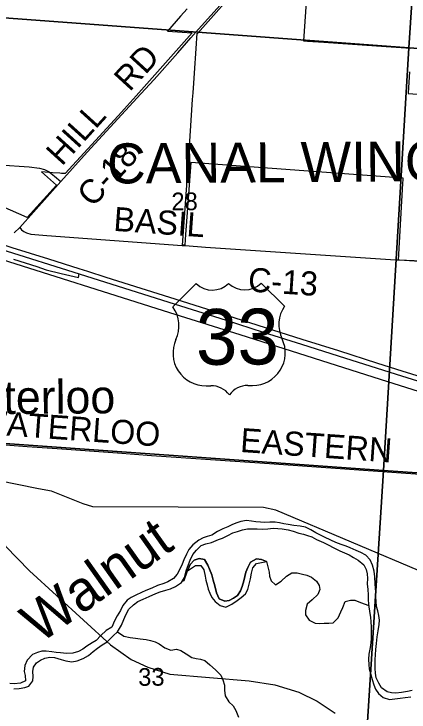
# Model space of a CAD drawing. Extents: x 114843 to 284848, y 317643 to 566895.
# Drawn here: x 268046 to 272976, y 338001 to 346716 of the extents above; entities that cross this region are included whole.
import ezdxf

# ---------------------------------------------------------------- set-up
doc = ezdxf.new("R2010")
doc.units = 0
for name, color, linetype in [('GM_X_Corporation', 7, 'Continuous'), ('GM_X_Corporation_Text', 7, 'Continuous'), ('GM_X_County_Road', 7, 'Continuous'), ('GM_X_County_Road_Text', 7, 'Continuous'), ('GM_X_Interchange_Ramps', 7, 'Continuous'), ('GM_X_Minor_River', 7, 'Continuous'), ('GM_X_Minor_River_Text', 7, 'Continuous'), ('GM_X_Rail_Line', 7, 'Continuous'), ('GM_X_Section', 7, 'Continuous'), ('GM_X_Section_Text', 7, 'Continuous'), ('GM_X_Township_Road', 7, 'Continuous'), ('GM_X_Township_Road_Text', 7, 'Continuous'), ('GM_X_Unincorporated_Text', 7, 'Continuous'), ('GM_X_US_Location', 7, 'Continuous'), ('GM_X_US_Route', 7, 'Continuous'), ('GM_X_US_Shield', 7, 'Continuous')]:
    doc.layers.add(name, color=color, linetype=linetype)

msp = doc.modelspace()

# ---------------------------------------------------------------- linework, layer by layer
at = {"layer": 'GM_X_Corporation'}
for points in [[(273170.2, 343622.5), (272857.4, 343643.4), (272844.4, 343644.3), (272900.2, 344597.9), (272903.4, 344651.1), (272904.3, 344667.1), (270254.8, 344863.6), (270194.5, 344069.1), (270187.3, 343963.4), (270178, 343828.7), (270147.5, 343830.9), (270224.1, 344865.8), (270275.3, 345647), (270280.9, 345729.5), (270289.3, 345853.8), (270297.8, 345978.1), (270317.7, 346283.7), (270330.1, 346474.7), (270338, 346474.1), (271064.8, 347296.7)], [(271709.1, 347109.1), (271661, 346378.6), (271710.5, 346375.9), (271910.7, 346362.2), (272571.9, 346316.8), (272998, 346287.6)], [(270208.8, 346782), (270125.2, 346687), (269960, 346499.3), (270270.3, 346479), (269571.6, 345692.3), (269344.5, 345444.3), (268684.7, 344723.2), (268637.8, 344726.4), (268618.7, 344727.7), (268526.5, 344734.1), (268390.4, 344743.5), (268576.3, 344578.2), (268210.2, 344173.3), (267900.4, 344311)], [(272981.4, 345994.5), (272966.6, 345731.3), (272966, 345721.1), (273310.7, 345697.1)]]:
    msp.add_lwpolyline(points, dxfattribs=at)
at = {"layer": 'GM_X_County_Road'}
for p, q in [((268117.3, 344050.2), (268631.7, 344623.4)), ((268050.6, 343982), (268117.3, 344050.2)), ((270150.1, 343826.3), (270181.4, 343823.7))]:
    msp.add_line(p, q, dxfattribs=at)
for points in [[(268631.7, 344623.4), (268960.2, 344992.6), (269629, 345717), (269796.9, 345897.4), (270090.3, 346229.9), (270251.7, 346416.2), (270350.3, 346526.5), (270962.7, 347213), (271046, 347308.9)], [(268117.3, 344050.2), (268139, 344023), (268167.8, 343999.4), (268201.3, 343982.9), (268257, 343966.6), (268455.1, 343949.9), (270144.9, 343826.7), (270150.1, 343826.3)], [(270181.4, 343823.7), (270436.8, 343802.7), (272806, 343647.9), (272842.2, 343646.4), (272847.4, 343646.2)], [(272847.4, 343646.2), (273040.9, 343638.5), (273167.4, 343629.4), (273463.9, 343608), (273838.9, 343580.9), (273901.8, 343576.3), (275196.2, 343486.4)]]:
    msp.add_lwpolyline(points, dxfattribs=at)
at = {"layer": 'GM_X_Interchange_Ramps'}
msp.add_lwpolyline([(268041.1, 343656.5), (268332.2, 343561.3), (268449, 343521.9), (268633.6, 343474.5), (268850, 343425.3), (268860.7, 343470.3)], dxfattribs=at)
at = {"layer": 'GM_X_Minor_River'}
for points in [[(275054.7, 338688.1), (274759.2, 338948.6), (274434.8, 339173.8), (274146, 339322.8), (271314.9, 340522.6), (271161.4, 340555.2), (269028.3, 340563.9), (268908.7, 340600.4), (268516.2, 340757.7), (268350.7, 340786.3), (267347.7, 340989.6), (267116.6, 341102.4), (266746.6, 341397.8)], [(272562, 339436), (272560.2, 339496), (272558.4, 339546), (272554.6, 339602.1), (272551, 339690.2), (272541.3, 339760.2), (272521.6, 339836.4), (272489.9, 339902.5), (272438.3, 339960.7), (272372.5, 339992.9), (272316.8, 340019.1), (272243.1, 340051.4), (272191.2, 340069.6), (272129.5, 340091.8), (272061.7, 340118), (271998, 340146.2), (271922.3, 340184.5), (271870.5, 340208.7), (271812.8, 340238.9), (271749, 340275.1), (271683.3, 340307.3), (271615.5, 340319.6), (271537.7, 340329.8), (271465.9, 340342), (271412.1, 340350.2), (271358.3, 340364.4), (271304.4, 340372.6), (271238.6, 340370.8), (271176.7, 340369), (271122.8, 340373.2), (271063, 340377.3), (271009.1, 340383.5), (270947.3, 340391.7), (270875.4, 340379.9), (270825.5, 340364.1), (270771.5, 340342.3), (270715.5, 340314.4), (270653.6, 340288.6), (270587.6, 340252.8), (270513.6, 340211), (270457.6, 340193.2), (270407.7, 340177.3), (270351.7, 340147.5), (270279.6, 340089.7), (270229.5, 340031.8), (270197.4, 339973.8), (270165.2, 339899.9), (270143, 339847.9), (270118.9, 339794), (270080.7, 339720.1), (270036.6, 339668.1), (269966.6, 339628.3), (269916.6, 339606.5), (269838.7, 339578.7), (269766.7, 339548.9), (269692.8, 339517.2), (269638.8, 339493.3), (269566.9, 339459.5), (269508.9, 339431.7), (269456.9, 339397.8), (269402.7, 339329.9), (269374.5, 339268), (269334.4, 339200.1), (269302.2, 339138.1), (269266, 339060.2), (269198, 339020.4), (269129.9, 338956.6), (269073.8, 338892.7), (269023.8, 338864.8), (268953.8, 338825), (268903.8, 338787.2), (268851.8, 338755.3), (268779.9, 338735.5), (268700, 338729.8), (268626.2, 338738), (268574.4, 338744.2), (268518.5, 338754.4), (268448.7, 338762.6), (268392.8, 338758.8), (268338.9, 338744.9), (268278.9, 338717.1), (268212.8, 338649.3), (268180.6, 338581.3), (268174.4, 338507.3), (268184.1, 338457.2), (268191.9, 338389.2), (268127.9, 338359.3), (268050, 338353.6), (267994.2, 338357.8)], [(268045.8, 338289.5), (268109.7, 338293.4), (268183.6, 338309.1), (268233.5, 338323), (268279.7, 338388.9), (268283.9, 338442.9), (268280.1, 338505), (268290.3, 338563), (268328.4, 338614.9), (268378.4, 338648.8), (268430.4, 338674.6), (268494.3, 338686.4), (268552.2, 338682.2), (268635.9, 338657.9), (268693.7, 338639.7), (268767.5, 338629.5), (268833.4, 338639.3), (268909.3, 338667.1), (268977.3, 338706.9), (269033.4, 338756.7), (269087.4, 338798.6), (269145.4, 338838.4), (269209.4, 338876.3), (269285.5, 338950.1), (269339.6, 339003.9), (269389.8, 339085.8), (269418, 339155.8), (269440.2, 339215.8), (269480.4, 339285.7), (269536.5, 339339.5), (269592.5, 339379.4), (269658.4, 339409.2), (269734.4, 339445), (269814.4, 339480.7), (269870.3, 339502.6), (269942.2, 339522.4), (270000.2, 339540.2), (270062.1, 339566), (270136.2, 339617.8), (270174.3, 339681.7), (270198.6, 339775.7), (270224.8, 339841.7), (270243, 339897.6), (270279.2, 339967.6), (270325.3, 340021.5), (270381.4, 340081.3), (270439.3, 340101.2), (270511.2, 340118.9), (270599.2, 340154.7), (270649.1, 340170.5), (270715.1, 340204.3), (270779.1, 340236.2), (270837, 340256), (270897, 340275.8), (270960.9, 340287.6), (271014.7, 340289.4), (271082.6, 340287.2), (271142.4, 340285), (271214.3, 340288.8), (271280.2, 340296.6), (271338, 340292.4), (271391.9, 340286.2), (271467.7, 340274), (271531.5, 340259.8), (271599.2, 340235.6), (271657, 340221.4), (271710.8, 340203.2), (271762.7, 340189), (271822.4, 340154.8), (271910.1, 340116.5), (271965.8, 340086.3), (272035.5, 340050), (272111.2, 340011.8), (272169, 339989.6), (272226.8, 339961.4), (272282.5, 339929.2), (272340.3, 339897), (272409.9, 339836.7), (272441.6, 339778.6), (272455.3, 339726.5), (272457.1, 339668.4), (272454.9, 339602.4), (272460.6, 339532.3), (272464.3, 339464.3), (272466.1, 339396.2), (272475.7, 339314.2), (272481.5, 339260.1), (272493.2, 339182), (272499, 339130)], [(270212.5, 339763.7), (270242.8, 339843.6), (270294.9, 339897.5), (270356.8, 339919.3), (270424.6, 339907.1), (270466.2, 339834.9), (270488, 339784.8), (270513.7, 339712.7), (270533.4, 339648.6), (270553.1, 339574.4), (270574.7, 339488.3), (270606.3, 339414.2), (270676.1, 339383.9), (270730, 339393.8), (270784, 339423.6), (270834, 339455.5), (270874.1, 339513.4), (270894.3, 339569.4), (270912.5, 339639.3), (270926.7, 339691.3), (270940.8, 339747.3), (270963, 339805.3), (270997.2, 339871.2), (271071.2, 339913), (271133, 339906.8), (271198.8, 339878.6)], [(271198.8, 339878.6), (271133, 339906.8), (271071.2, 339913), (270997.2, 339871.2), (270963, 339805.3), (270940.8, 339747.3), (270926.7, 339691.3), (270912.5, 339639.3), (270894.3, 339569.4), (270874.1, 339513.4), (270834, 339455.5), (270784, 339423.6), (270730, 339393.8), (270676.1, 339383.9), (270606.3, 339414.2), (270574.7, 339488.3), (270553.1, 339574.4), (270533.4, 339648.6), (270513.7, 339712.7), (270488, 339784.8), (270466.2, 339834.9), (270424.6, 339907.1), (270356.8, 339919.3), (270294.9, 339897.5), (270242.8, 339843.6), (270212.8, 339764.3)], [(270212.8, 339764.3), (270312.6, 339831.4), (270378.4, 339831.2), (270414.1, 339775), (270431.8, 339698.9), (270441.6, 339648.8), (270457.3, 339588.8), (270471.1, 339534.7), (270490.9, 339484.6), (270516.6, 339430.5), (270556.3, 339380.3), (270620, 339330.1), (270689.8, 339311.8), (270765.7, 339345.6), (270829.7, 339391.4), (270881.8, 339429.3), (270933.8, 339477.2), (270964, 339531.1), (270982.2, 339599.1), (270996.4, 339665.1), (271010.6, 339735.1), (271024.9, 339801.1), (271071, 339855), (271198.8, 339878.6)], [(271198.8, 339878.6), (271230.2, 339746.4), (271236, 339696.4), (271253.7, 339640.3), (271309.4, 339588.1), (271379.4, 339633.9), (271445.5, 339697.7), (271513.5, 339739.5), (271579.4, 339739.3), (271645.2, 339723.1), (271699, 339710.9), (271760.8, 339684.7), (271820.4, 339634.4), (271856.1, 339582.3), (271861.9, 339532.3), (271835.8, 339468.3), (271767.7, 339402.5), (271705.6, 339348.6), (271683.3, 339268.7), (271685.1, 339212.6), (271728.8, 339148.4), (271804.5, 339112.2), (271862.3, 339106), (271916.2, 339109.8), (271974.1, 339109.6), (272030, 339115.4), (272090.1, 339175.3), (272126.3, 339251.2), (272148.4, 339305.2), (272178.6, 339379.1), (272246.6, 339398.9), (272300.4, 339396.8), (272372.2, 339366.5), (272473.6, 339332.6)], [(270146.9, 339635.8), (270168.2, 339643.7), (270212.8, 339764.3)], [(273016.5, 338267.7), (272954.6, 338255.9), (272882.7, 338244.1), (272810.9, 338236.4), (272757, 338238.5), (272703.2, 338254.7), (272631.5, 338305), (272597.8, 338361.1), (272566.1, 338429.3), (272558.4, 338485.3), (272554.6, 338545.4), (272552.8, 338601.4), (272553, 338655.5), (272557.3, 338713.5), (272563.5, 338779.5), (272567.8, 338857.6), (272576.1, 338937.6), (272592.3, 339015.6), (272604.6, 339091.6), (272606.8, 339147.6), (272601, 339205.7), (272587.3, 339263.8), (272571.5, 339319.9), (272563.8, 339383.9), (272562, 339436)], [(272499, 339130), (272502.7, 339061.9), (272502.2, 338917.8), (272498, 338865.8), (272491.8, 338807.8), (272475.5, 338721.8), (272471.2, 338661.7), (272473, 338591.7), (272478.8, 338541.6), (272494.5, 338483.5), (272514.2, 338405.4), (272535.9, 338339.3), (272555.6, 338285.2), (272593.3, 338231), (272655, 338182.8), (272730.7, 338158.6), (272800.6, 338164.3), (272866.5, 338172.1), (272926.4, 338181.9), (272998.3, 338189.7)], [(269339.5, 339003.8), (269417.2, 338949.6), (269497, 338931.4), (269560.8, 338921.2), (269620.6, 338915), (269694.4, 338904.7), (269750.3, 338894.5), (269806.1, 338876.4), (269859.9, 338852.2), (269929.5, 338801.9), (270005.2, 338773.7), (270073.1, 338787.4), (270128.9, 338767.3), (270194.6, 338727), (270264.3, 338680.8), (270320.1, 338668.6), (270372, 338662.4), (270425.8, 338642.2), (270489.4, 338588), (270559.1, 338527.7), (270628.6, 338459.5), (270654.4, 338401.3), (270672.1, 338337.2), (270673.8, 338273.2), (270679.5, 338205.1), (270727.1, 338126.9), (270782.8, 338078.7), (270816.5, 338020.5), (270848.2, 337938.4)]]:
    msp.add_lwpolyline(points, dxfattribs=at)
at = {"layer": 'GM_X_Rail_Line'}
for points in [[(262101.2, 344418.8), (265516.2, 344139.4), (266175.1, 344085.7), (266302.3, 344073.3), (266393.7, 344063.1), (266478.8, 344051.2), (266572.5, 344037.1), (266659.2, 344019.7), (266769.4, 343994.8), (266881.2, 343967.5), (266998.4, 343934.8), (267130.9, 343892.8), (267722.2, 343703.9), (269987.1, 342989.8), (270862.9, 342713.8), (272708.4, 342128.9), (275357.5, 341291.3)], [(263289.9, 342320.1), (263905.8, 342118.7), (264194.3, 342055), (264647.1, 342036.3), (265410.2, 341970.5), (265739.7, 341926.2), (265940.3, 341883.8), (266119.3, 341783.5), (266364.6, 341628.9), (266593.4, 341465.9), (267007.5, 341139), (267289.9, 340871.6), (267625.3, 340442.9), (267939.1, 340072), (268238.8, 339763.7), (269249, 338840.3), (269510.2, 338658.1), (269715.2, 338560.3), (269989.3, 338471.8), (270982.9, 338389.9), (271300.7, 338340.5), (271600.6, 338249.6), (271829, 338137.4), (272052.6, 337987.3)]]:
    msp.add_lwpolyline(points, dxfattribs=at)
at = {"layer": 'GM_X_Section'}
for points in [[(268017.3, 352137.2), (273333.8, 351767.5), (272972.7, 346295), (267640.1, 346688.8)], [(273333.8, 351767.5), (278638.8, 351382), (278313.2, 345927.1), (272972.7, 346295)], [(267640.1, 346688.8), (272972.7, 346295), (272656.8, 341014.8), (267232.2, 341404.2)], [(272972.7, 346295), (278313.2, 345927.1), (277988.7, 340646.3), (272656.8, 341014.8)], [(267232.2, 341404.2), (272656.8, 341014.8), (272313.4, 335594.4), (267122.9, 335976.7), (266846.8, 335995.7)], [(272656.8, 341014.8), (277988.7, 340646.3), (277608.8, 335233.2), (272595.5, 335573.5), (272313.4, 335594.4)]]:
    msp.add_lwpolyline(points, close=True, dxfattribs=at)
at = {"layer": 'GM_X_Township_Road'}
for points in [[(267525.8, 344865.9), (267859.7, 344834.3), (268235.4, 344806.7), (268365.4, 344792.8), (268427.4, 344774.3), (268484, 344744), (268508.9, 344724.6)], [(268508.9, 344724.6), (268550.4, 344692.2), (268631.7, 344623.4)], [(274024.4, 340908.7), (273229.1, 340957.1), (271235.2, 341097.8), (269763.3, 341201.1), (269338.1, 341231.6), (268586, 341287.9), (268209.7, 341312.1), (267561.4, 341363.2)]]:
    msp.add_lwpolyline(points, dxfattribs=at)
at = {"layer": 'GM_X_US_Route'}
msp.add_line((267883.7, 343779.8), (268860.7, 343470.3), dxfattribs=at)
for points in [[(267045.1, 344101.9), (267228.2, 344051.4), (267384.5, 344003.2), (267503.4, 343966.7), (267755.2, 343886.1), (268019.4, 343802.5), (268476.2, 343658.2), (268854.1, 343538.2)], [(268854.1, 343538.2), (268965, 343502.9), (269191.9, 343431.2), (270130.5, 343134.4), (270697.6, 342954.4), (271181.7, 342802), (271638, 342656.7), (272094.8, 342512.9), (272583.7, 342357.7), (272887, 342261.2), (273300.5, 342130.7), (273715.4, 341999.3), (274091.2, 341881.3), (274477.4, 341758.2), (274870.7, 341635.2), (275137.7, 341550.2), (275374.3, 341475.7), (275404.1, 341466.1)], [(268860.7, 343470.3), (269186.8, 343368.1), (270125.4, 343071.3), (270692.4, 342891.2), (271154.9, 342744.2), (271632.9, 342593.6), (272089.7, 342449.8), (272578.6, 342294.5), (272881.9, 342198.1), (273295.4, 342067.6), (273710.3, 341936.2), (274086.1, 341818.2), (274472.2, 341695.1), (274922.5, 341553.1), (275369.2, 341412.6)]]:
    msp.add_lwpolyline(points, dxfattribs=at)
at = {"layer": 'GM_X_US_Shield'}
for p, q in [((270318.4, 343350.1), (270030.5, 343057.9)), ((271422.8, 343068), (271130.6, 343356)), ((270443.7, 342074.7), (270501.7, 342075.1)), ((270965.8, 342078.5), (271023.8, 342078.9))]:
    msp.add_line(p, q, dxfattribs=at)
for centre, radius, start, end in [((270520, 343558.7), 290.1, 225.98777, 314.84177), ((270926.1, 343561.7), 290.1, 225.98778, 314.84178), ((269699.5, 342822.6), 406.1, 334.96188, 35.41569), ((271757.1, 342837.5), 406.1, 145.41385, 205.86766), ((270436.2, 342480.7), 406.1, 155.24667, 271.05301), ((271025.4, 342485), 406.1, 269.77651, 25.58286), ((270503.8, 341785.1), 290.1, 37.28466, 90.41476), ((270967.9, 341788.4), 290.1, 90.41476, 143.54486)]:
    msp.add_arc(centre, radius, start, end, dxfattribs=at)

# ---------------------------------------------------------------- texts
at = {"layer": 'GM_X_Corporation_Text'}
msp.add_text('CANAL WINCHESTER', height=500.043, rotation=0.41477, dxfattribs=at).set_placement((269209.1, 344598.8))
at = {"layer": 'GM_X_County_Road_Text'}
for s, rotation, p in [('RD', 47.43651, (269489.2, 345736.5)), ('HILL', 47.75553, (268643.7, 344807.5)), ('C-18', 47.80165, (269030, 344290.6)), ('BASIL', 355.92375, (269282, 344009.2)), ('C-13', 356.27976, (270960.5, 343251.8))]:
    msp.add_text(s, height=300.03, rotation=rotation, dxfattribs=at).set_placement(p)
at = {"layer": 'GM_X_Minor_River_Text'}
msp.add_text('Walnut', height=500.04, rotation=35.30361, dxfattribs=at).set_placement((268367.3, 338846.2))
at = {"layer": 'GM_X_Section_Text'}
for s, rotation, p in [('28', 0.41478, (270011.6, 344264.6)), ('33', 0.41469, (269597, 338327.6))]:
    msp.add_text(s, height=221.02, rotation=rotation, dxfattribs=at).set_placement(p)
at = {"layer": 'GM_X_Township_Road_Text'}
for s, rotation, p in [('WATERLOO', 355.88517, (267570.7, 341479.8)), ('EASTERN', 355.98101, (270863.3, 341248.4))]:
    msp.add_text(s, height=300.03, rotation=rotation, dxfattribs=at).set_placement(p)
at = {"layer": 'GM_X_Unincorporated_Text'}
msp.add_text('Waterloo', height=417.04, rotation=0.41469, dxfattribs=at).set_placement((267079.6, 341714.8))
at = {"layer": 'GM_X_US_Location'}
for s, p in [('/', (270729.1, 342680.4)), ('0', (270729, 342680.4)), ('33', (270524.1, 342471.9))]:
    msp.add_text(s, height=1, rotation=0.41477, dxfattribs=at).set_placement(p)
at = {"layer": 'GM_X_US_Shield'}
msp.add_text('33', height=696.16, rotation=0.41476, dxfattribs=at).set_placement((270318.5, 342334.8))

doc.saveas('drawing.dxf')
